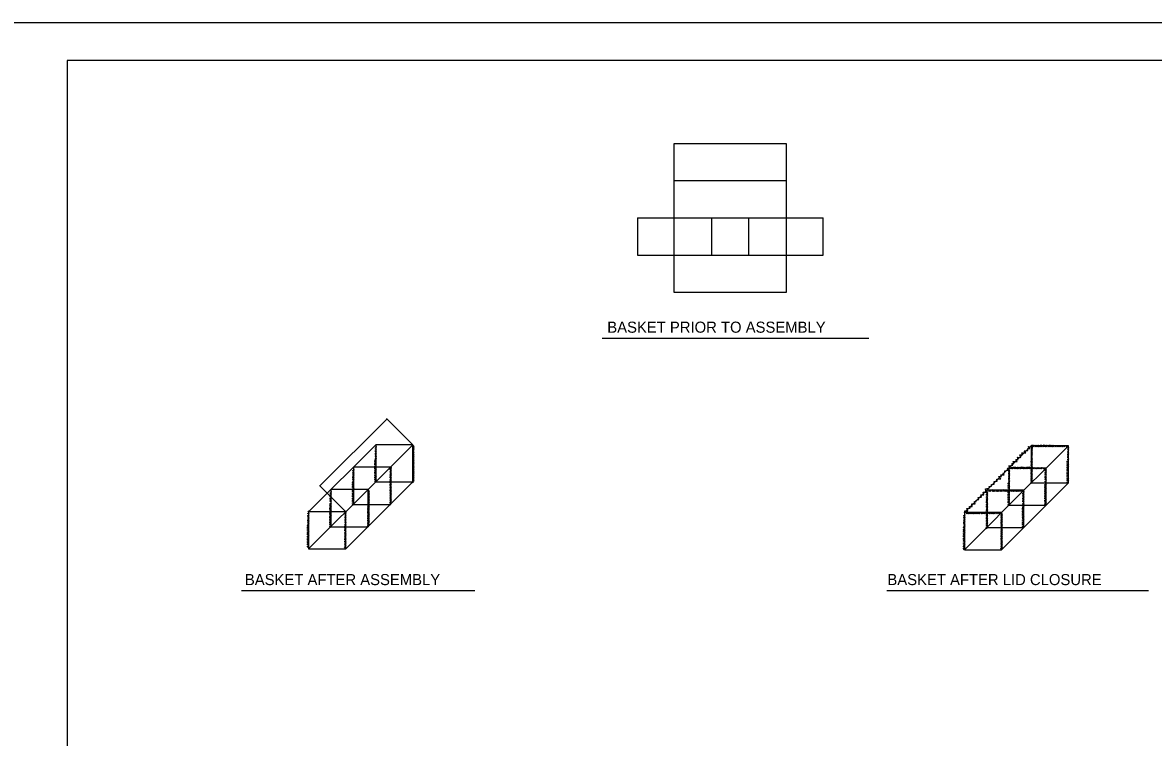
# Model space of a CAD drawing. Extents: x 3 to 3592, y -602 to 1171.
# Drawn here: x 864.9 to 1311.1, y 888.8 to 1170.8 of the extents above; entities that cross this region are included whole.
import ezdxf

# ---------------------------------------------------------------- set-up
doc = ezdxf.new("R2010")
doc.units = 0
for name, color, linetype in [('1', 7, 'Continuous'), ('3', 7, 'Continuous'), ('P', 7, 'Continuous'), ('PLT-BNDY', 7, 'Continuous')]:
    doc.layers.add(name, color=color, linetype=linetype)

msp = doc.modelspace()

# ---------------------------------------------------------------- linework, layer by layer
at = {"layer": '1'}
msp.add_lwpolyline([(1668.51, 591.83), (1668.51, 1155.83), (882.51, 1155.83), (882.51, 591.83), (1668.51, 591.83), (1668.51, 618.19), (1468.51, 618.19), (1468.51, 682.87), (1668.51, 682.87), (1668.51, 711.83), (1468.51, 711.83), (1468.51, 591.83), (1547.31, 591.83), (1547.31, 618.19), (1547.31, 591.83), (1624.31, 591.83), (1624.31, 618.19), (1624.31, 605.88), (1668.51, 605.88)], dxfattribs=at)
at = {"layer": '3'}
for p, q in [((1093.64, 1046.32), (1198.85, 1046.32)), ((951.26, 946.73), (1043.41, 946.73)), ((1205.91, 946.73), (1309.14, 946.73))]:
    msp.add_line(p, q, dxfattribs=at)
at = {"layer": 'P'}
for points in [[(1122.03, 1108.48), (1122.03, 1123.11)], [(1122.03, 1123.11), (1166.23, 1123.11)], [(1166.23, 1123.11), (1166.23, 1108.48)], [(1122.03, 1093.75), (1122.03, 1108.48)], [(1122.03, 1108.48), (1166.23, 1108.48)], [(1166.23, 1108.48), (1166.23, 1064.39)], [(1107.5, 1093.75), (1180.76, 1093.75)], [(1107.5, 1093.75), (1107.5, 1079.12)], [(1122.03, 1064.39), (1122.03, 1093.75)], [(1136.76, 1093.75), (1136.76, 1079.12)], [(1151.39, 1093.75), (1151.39, 1079.12)], [(1180.76, 1079.12), (1180.76, 1093.75)], [(1107.5, 1079.12), (1180.76, 1079.12)], [(1166.23, 1064.39), (1122.03, 1064.39)], [(1008.75, 1014.47), (982.23, 988.06)], [(1018.91, 1004.21), (1008.54, 1014.68)], [(1004.28, 1004.21), (977.76, 977.8)], [(1018.91, 1004.21), (992.49, 977.8)], [(1004.28, 989.48), (1003.77, 989.99), (1004.58, 990.19), (1003.77, 990.7), (1004.58, 991.01), (1003.77, 991.31), (1004.58, 991.82), (1003.77, 992.02), (1004.58, 992.33), (1003.77, 992.73), (1004.58, 993.04), (1003.77, 993.34), (1004.58, 993.65), (1003.77, 993.95), (1004.58, 994.26), (1003.77, 994.76), (1004.58, 994.97), (1003.77, 995.07), (1004.58, 995.37), (1003.77, 995.68), (1004.58, 996.09), (1003.77, 996.49), (1004.58, 996.69), (1003.77, 996.9), (1004.58, 997.3), (1003.77, 997.51), (1004.58, 997.91), (1003.77, 998.22), (1004.58, 998.42), (1003.97, 998.83), (1004.58, 999.23), (1003.97, 999.64), (1004.58, 1000.05), (1003.97, 1000.25), (1004.58, 1000.56), (1003.97, 1000.86), (1004.58, 1001.17), (1003.97, 1001.57), (1004.58, 1001.88), (1003.97, 1002.18), (1004.58, 1002.69), (1003.97, 1002.89), (1004.58, 1003.4), (1004.28, 1004.11)], [(1018.91, 1004.21), (1004.28, 1004.21)], [(1004.28, 1004.21), (1004.28, 989.58)], [(1019.11, 989.28), (1018.7, 989.89), (1019.42, 990.09), (1018.7, 990.6), (1019.42, 990.9), (1018.7, 991.21), (1019.42, 991.61), (1018.7, 991.92), (1019.42, 992.22), (1018.7, 992.63), (1019.42, 993.04), (1018.7, 993.24), (1019.42, 993.55), (1018.7, 993.75), (1019.42, 994.15), (1018.7, 994.56), (1019.42, 994.87), (1018.7, 994.97), (1019.42, 995.37), (1018.7, 995.58), (1019.42, 996.09), (1018.7, 996.29), (1019.42, 996.59), (1018.7, 996.69), (1019.42, 997.2), (1018.7, 997.3), (1019.42, 997.71), (1018.7, 998.02), (1019.42, 998.42), (1018.91, 998.73), (1019.42, 999.03), (1018.91, 999.54), (1019.42, 999.84), (1018.91, 1000.15), (1019.42, 1000.35), (1018.91, 1000.76), (1019.42, 1001.06), (1018.91, 1001.47), (1019.42, 1001.77), (1018.91, 1001.98), (1019.42, 1002.49), (1018.91, 1002.79), (1019.42, 1003.2), (1019.11, 1003.91)], [(1018.91, 989.58), (1018.91, 1004.21)], [(1262.84, 1003.88), (1236.52, 977.47)], [(1277.57, 1003.88), (1251.16, 977.47)], [(1262.74, 1003.78), (1263.35, 1004.19), (1263.65, 1003.48), (1264.06, 1004.19), (1264.46, 1003.48), (1264.67, 1004.19), (1265.07, 1003.48), (1265.48, 1004.19), (1265.79, 1003.48), (1266.19, 1004.19), (1266.4, 1003.48), (1266.8, 1004.19), (1267, 1003.48), (1267.31, 1004.19), (1267.61, 1003.48), (1268.12, 1004.19), (1268.33, 1003.48), (1268.53, 1004.19), (1268.83, 1003.48), (1269.14, 1004.19), (1269.54, 1003.48), (1269.85, 1004.19), (1270.15, 1003.48), (1270.26, 1004.19), (1270.66, 1003.48), (1270.97, 1004.19), (1271.27, 1003.48), (1271.58, 1004.19), (1271.88, 1003.48), (1272.19, 1003.99), (1272.59, 1003.48), (1273.1, 1003.99), (1273.3, 1003.48), (1273.61, 1003.99), (1273.91, 1003.48), (1274.22, 1003.99), (1274.52, 1003.48), (1275.03, 1003.99), (1275.23, 1003.48), (1275.64, 1003.99), (1275.95, 1003.48), (1276.35, 1003.99), (1276.76, 1003.48), (1277.47, 1003.78)], [(1262.84, 1003.88), (1262.84, 989.25)], [(1277.57, 1003.88), (1262.84, 1003.88)], [(1277.57, 989.25), (1277.57, 1003.88)], [(1236.73, 977.57), (1236.73, 978.18), (1237.85, 978.18), (1237.54, 979.09), (1238.76, 979.2), (1238.56, 979.91), (1239.57, 979.91), (1239.47, 980.92), (1240.79, 980.92), (1240.49, 981.84), (1241.2, 981.84), (1241.2, 982.45), (1242.21, 982.65), (1242.01, 983.46), (1243.23, 983.56), (1243.03, 984.48), (1244.14, 984.48), (1243.94, 985.6), (1245.16, 985.6), (1244.86, 986.92), (1246.48, 987.22), (1246.28, 987.73), (1247.19, 987.93), (1247.19, 988.64), (1248.21, 988.75), (1248.21, 989.76), (1249.43, 989.86), (1249.33, 990.68), (1250.85, 990.88), (1250.04, 991.69), (1251.16, 991.69), (1250.95, 992.4), (1252.17, 992.4), (1251.76, 993.01), (1252.48, 993.32), (1252.48, 994.03), (1253.9, 994.23), (1253.59, 995.05), (1254.61, 995.05), (1254, 995.96), (1255.63, 996.16), (1255.22, 996.87), (1256.03, 996.87), (1255.83, 997.69), (1257.35, 997.69), (1256.84, 998.5), (1257.76, 998.5), (1257.45, 999.31), (1258.78, 999.21), (1258.37, 1000.23), (1259.49, 1000.23), (1259.18, 1001.04), (1260.81, 1001.14), (1260.1, 1001.85), (1261.52, 1002.06), (1261.52, 1002.77), (1262.33, 1002.77), (1261.72, 1003.58), (1263.14, 1003.48), (1263.14, 1003.78)], [(1263.25, 988.95), (1262.74, 989.56), (1263.45, 989.76), (1262.74, 990.27), (1263.45, 990.57), (1262.74, 990.88), (1263.45, 991.29), (1262.74, 991.59), (1263.45, 991.9), (1262.74, 992.3), (1263.45, 992.71), (1262.74, 992.91), (1263.45, 993.22), (1262.74, 993.42), (1263.45, 993.83), (1262.74, 994.23), (1263.45, 994.54), (1262.74, 994.64), (1263.45, 995.05), (1262.74, 995.25), (1263.45, 995.76), (1262.74, 995.96), (1263.45, 996.26), (1262.74, 996.37), (1263.45, 996.87), (1262.74, 996.98), (1263.45, 997.38), (1262.74, 997.69), (1263.45, 998.09), (1262.84, 998.4), (1263.45, 998.7), (1262.84, 999.21), (1263.45, 999.52), (1262.84, 999.82), (1263.45, 1000.02), (1262.84, 1000.43), (1263.45, 1000.73), (1262.84, 1001.14), (1263.45, 1001.45), (1262.84, 1001.65), (1263.45, 1002.16), (1262.84, 1002.46), (1263.45, 1002.87), (1263.25, 1003.58)], [(1277.47, 988.95), (1276.96, 989.56), (1277.77, 989.76), (1276.96, 990.27), (1277.77, 990.57), (1276.96, 990.88), (1277.77, 991.29), (1276.96, 991.59), (1277.77, 991.9), (1276.96, 992.3), (1277.77, 992.71), (1276.96, 992.91), (1277.77, 993.22), (1276.96, 993.42), (1277.77, 993.83), (1276.96, 994.23), (1277.77, 994.54), (1276.96, 994.64), (1277.77, 995.05), (1276.96, 995.25), (1277.77, 995.76), (1276.96, 995.96), (1277.77, 996.26), (1276.96, 996.37), (1277.77, 996.87), (1276.96, 996.98), (1277.77, 997.38), (1276.96, 997.69), (1277.77, 998.09), (1277.27, 998.4), (1277.77, 998.7), (1277.27, 999.21), (1277.77, 999.52), (1277.27, 999.82), (1277.77, 1000.02), (1277.27, 1000.43), (1277.77, 1000.73), (1277.27, 1001.14), (1277.77, 1001.45), (1277.27, 1001.65), (1277.77, 1002.16), (1277.27, 1002.46), (1277.77, 1002.87), (1277.47, 1003.58)], [(995.44, 980.44), (994.93, 980.95), (995.74, 981.25), (994.93, 981.76), (995.74, 982.06), (994.93, 982.37), (995.74, 982.78), (994.93, 983.08), (995.74, 983.39), (994.93, 983.79), (995.74, 984.1), (994.93, 984.4), (995.74, 984.71), (994.93, 984.91), (995.74, 985.32), (994.93, 985.72), (995.74, 986.03), (994.93, 986.13), (995.74, 986.43), (994.93, 986.74), (995.74, 987.25), (994.93, 987.55), (995.74, 987.75), (994.93, 987.86), (995.74, 988.36), (994.93, 988.57), (995.74, 988.97), (994.93, 989.28), (995.74, 989.58), (995.13, 989.89), (995.74, 990.19), (995.13, 990.7), (995.74, 991.01), (995.13, 991.31), (995.74, 991.61), (995.13, 991.92), (995.74, 992.22), (995.13, 992.63), (995.74, 993.04), (995.13, 993.24), (995.74, 993.65), (995.13, 993.95), (995.74, 994.36), (995.44, 995.07)], [(995.44, 995.37), (995.44, 980.74)], [(1010.17, 995.37), (995.44, 995.37)], [(1010.17, 980.95), (1009.76, 981.56), (1010.47, 981.96), (1009.76, 982.37), (1010.47, 982.57), (1009.76, 982.98), (1010.47, 983.39), (1009.76, 983.59), (1010.47, 983.89), (1009.76, 984.4), (1010.47, 984.71), (1009.76, 984.91), (1010.47, 985.32), (1009.76, 985.52), (1010.47, 985.93), (1009.76, 986.23), (1010.47, 986.64), (1009.76, 986.74), (1010.47, 987.04), (1009.76, 987.35), (1010.47, 987.75), (1009.76, 988.06), (1010.47, 988.36), (1009.76, 988.57), (1010.47, 988.97), (1009.76, 989.07), (1010.47, 989.58), (1009.76, 989.89), (1010.47, 990.09), (1009.87, 990.4), (1010.47, 990.9), (1009.87, 991.31), (1010.47, 991.61), (1009.87, 991.92), (1010.47, 992.22), (1009.87, 992.43), (1010.47, 992.73), (1009.87, 993.24), (1010.47, 993.55), (1009.87, 993.75), (1010.47, 994.26), (1009.87, 994.56), (1010.47, 994.97), (1010.17, 995.68)], [(1010.17, 980.74), (1010.17, 995.37)], [(1253.9, 995.05), (1254.51, 995.55), (1254.81, 994.74), (1255.22, 995.55), (1255.52, 994.74), (1255.83, 995.55), (1256.24, 994.74), (1256.44, 995.55), (1256.84, 994.74), (1257.15, 995.55), (1257.45, 994.74), (1257.76, 995.55), (1258.06, 994.74), (1258.37, 995.55), (1258.67, 994.74), (1259.18, 995.55), (1259.38, 994.74), (1259.49, 995.55), (1259.79, 994.74), (1260.1, 995.55), (1260.5, 994.74), (1260.91, 995.55), (1261.11, 994.74), (1261.32, 995.55), (1261.72, 994.74), (1261.82, 995.55), (1262.33, 994.74), (1262.64, 995.55), (1262.84, 994.74), (1263.25, 995.35), (1263.65, 994.74), (1264.06, 995.35), (1264.46, 994.74), (1264.67, 995.35), (1264.97, 994.74), (1265.18, 995.35), (1265.58, 994.74), (1265.99, 995.35), (1266.29, 994.74), (1266.5, 995.35), (1267, 994.74), (1267.31, 995.35), (1267.82, 994.74), (1268.53, 995.05)], [(1254.1, 995.05), (1254.1, 980.41)], [(1268.83, 995.05), (1254.1, 995.05)], [(1268.63, 980.41), (1268.12, 980.92), (1268.94, 981.23), (1268.12, 981.74), (1268.94, 982.04), (1268.12, 982.24), (1268.94, 982.75), (1268.12, 983.06), (1268.94, 983.26), (1268.12, 983.77), (1268.94, 984.07), (1268.12, 984.38), (1268.94, 984.58), (1268.12, 984.99), (1268.94, 985.19), (1268.12, 985.7), (1268.94, 985.9), (1268.12, 986.1), (1268.94, 986.41), (1268.12, 986.71), (1268.94, 987.22), (1268.12, 987.43), (1268.94, 987.73), (1268.12, 987.93), (1268.94, 988.34), (1268.12, 988.44), (1268.94, 988.95), (1268.12, 989.25), (1268.94, 989.56), (1268.33, 989.76), (1268.94, 990.27), (1268.33, 990.68), (1268.94, 990.98), (1268.33, 991.29), (1268.94, 991.59), (1268.33, 991.9), (1268.94, 992.1), (1268.33, 992.71), (1268.94, 992.91), (1268.33, 993.22), (1268.94, 993.62), (1268.33, 993.93), (1268.94, 994.44), (1268.63, 995.05)], [(1268.83, 980.41), (1268.83, 995.05)], [(1254.1, 980.11), (1253.7, 980.62), (1254.51, 980.92), (1253.7, 981.43), (1254.51, 981.74), (1253.7, 982.04), (1254.51, 982.45), (1253.7, 982.75), (1254.51, 983.06), (1253.7, 983.46), (1254.51, 983.77), (1253.7, 984.07), (1254.51, 984.38), (1253.7, 984.58), (1254.51, 984.99), (1253.7, 985.39), (1254.51, 985.7), (1253.7, 985.8), (1254.51, 986.1), (1253.7, 986.41), (1254.51, 986.92), (1253.7, 987.22), (1254.51, 987.43), (1253.7, 987.53), (1254.51, 988.03), (1253.7, 988.24), (1254.51, 988.64), (1253.7, 988.95), (1254.51, 989.25), (1253.9, 989.56), (1254.51, 989.86), (1253.9, 990.37), (1254.51, 990.68), (1253.9, 990.98), (1254.51, 991.29), (1253.9, 991.59), (1254.51, 991.9), (1253.9, 992.3), (1254.51, 992.71), (1253.9, 992.91), (1254.51, 993.32), (1253.9, 993.62), (1254.51, 994.03), (1254.1, 994.74)], [(1004.28, 989.58), (977.76, 963.17)], [(992.49, 977.8), (982.13, 988.16)], [(986.5, 971.6), (985.99, 972.11), (986.8, 972.51), (985.99, 972.92), (986.8, 973.23), (985.99, 973.53), (986.8, 973.94), (985.99, 974.24), (986.8, 974.55), (985.99, 974.95), (986.8, 975.36), (985.99, 975.56), (986.8, 975.87), (985.99, 976.07), (986.8, 976.58), (985.99, 976.88), (986.8, 977.19), (985.99, 977.29), (986.8, 977.7), (985.99, 977.9), (986.8, 978.41), (985.99, 978.61), (986.8, 978.91), (985.99, 979.12), (986.8, 979.52), (985.99, 979.63), (986.8, 980.13), (985.99, 980.44), (986.8, 980.74), (986.19, 980.95), (986.8, 981.45), (986.19, 981.96), (986.8, 982.17), (986.19, 982.47), (986.8, 982.78), (986.19, 983.08), (986.8, 983.39), (986.19, 983.79), (986.8, 984.1), (986.19, 984.4), (986.8, 984.81), (986.19, 985.11), (986.8, 985.52), (986.5, 986.23)], [(986.6, 986.64), (986.6, 971.9)], [(1001.33, 986.64), (986.6, 986.64)], [(1018.91, 989.58), (992.49, 963.17)], [(1001.43, 971.8), (1001.03, 972.31), (1001.74, 972.62), (1001.03, 973.12), (1001.74, 973.43), (1001.03, 973.63), (1001.74, 974.14), (1001.03, 974.44), (1001.74, 974.75), (1001.03, 975.16), (1001.74, 975.46), (1001.03, 975.77), (1001.74, 975.97), (1001.03, 976.27), (1001.74, 976.58), (1001.03, 977.09), (1001.74, 977.29), (1001.03, 977.49), (1001.74, 977.8), (1001.03, 978.1), (1001.74, 978.51), (1001.03, 978.91), (1001.74, 979.12), (1001.03, 979.22), (1001.74, 979.63), (1001.03, 979.83), (1001.74, 980.24), (1001.03, 980.64), (1001.74, 980.85), (1001.13, 981.25), (1001.74, 981.56), (1001.13, 982.06), (1001.74, 982.37), (1001.13, 982.57), (1001.74, 982.98), (1001.13, 983.18), (1001.74, 983.59), (1001.13, 983.89), (1001.74, 984.3), (1001.13, 984.6), (1001.74, 984.91), (1001.13, 985.32), (1001.74, 985.72), (1001.43, 986.43)], [(1001.33, 971.9), (1001.33, 986.64)], [(1004.28, 989.58), (1018.91, 989.58)], [(1262.84, 989.25), (1236.52, 962.84)], [(1245.36, 986.1), (1245.87, 986.61), (1246.28, 985.8), (1246.68, 986.61), (1246.89, 985.8), (1247.19, 986.61), (1247.7, 985.8), (1248.01, 986.61), (1248.21, 985.8), (1248.72, 986.61), (1249.02, 985.8), (1249.33, 986.61), (1249.63, 985.8), (1249.83, 986.61), (1250.14, 985.8), (1250.55, 986.61), (1250.95, 985.8), (1251.05, 986.61), (1251.36, 985.8), (1251.66, 986.61), (1252.17, 985.8), (1252.37, 986.61), (1252.68, 985.8), (1252.88, 986.61), (1253.29, 985.8), (1253.49, 986.61), (1253.9, 985.8), (1254.1, 986.61), (1254.51, 985.8), (1254.81, 986.41), (1255.22, 985.8), (1255.63, 986.41), (1255.93, 985.8), (1256.24, 986.41), (1256.44, 985.8), (1256.84, 986.41), (1257.05, 985.8), (1257.45, 986.41), (1257.76, 985.8), (1258.06, 986.41), (1258.47, 985.8), (1258.78, 986.41), (1259.18, 985.8), (1259.99, 986.1)], [(1259.99, 986.31), (1245.36, 986.31)], [(1245.36, 986.31), (1245.36, 971.58)], [(1277.57, 989.25), (1251.16, 962.84)], [(1259.79, 971.58), (1259.38, 972.19), (1260.1, 972.49), (1259.38, 972.9), (1260.1, 973.2), (1259.38, 973.4), (1260.1, 973.91), (1259.38, 974.22), (1260.1, 974.52), (1259.38, 975.03), (1260.1, 975.23), (1259.38, 975.54), (1260.1, 975.74), (1259.38, 976.25), (1260.1, 976.45), (1259.38, 976.86), (1260.1, 977.16), (1259.38, 977.37), (1260.1, 977.57), (1259.38, 977.87), (1260.1, 978.28), (1259.38, 978.59), (1260.1, 978.89), (1259.38, 979.09), (1260.1, 979.5), (1259.38, 979.7), (1260.1, 980.11), (1259.38, 980.41), (1260.1, 980.62), (1259.49, 980.92), (1260.1, 981.43), (1259.49, 981.84), (1260.1, 982.14), (1259.49, 982.45), (1260.1, 982.75), (1259.49, 983.06), (1260.1, 983.26), (1259.49, 983.77), (1260.1, 984.07), (1259.49, 984.38), (1260.1, 984.78), (1259.49, 985.09), (1260.1, 985.6), (1259.79, 986.31)], [(1259.99, 971.58), (1259.99, 986.31)], [(1262.84, 989.25), (1277.57, 989.25)], [(1245.47, 971.07), (1245.06, 971.68), (1245.77, 971.98), (1245.06, 972.49), (1245.77, 972.79), (1245.06, 973.1), (1245.77, 973.4), (1245.06, 973.81), (1245.77, 974.12), (1245.06, 974.52), (1245.77, 974.83), (1245.06, 975.13), (1245.77, 975.44), (1245.06, 975.64), (1245.77, 975.94), (1245.06, 976.45), (1245.77, 976.76), (1245.06, 976.86), (1245.77, 977.16), (1245.06, 977.47), (1245.77, 977.87), (1245.06, 978.18), (1245.77, 978.59), (1245.06, 978.59), (1245.77, 979.09), (1245.06, 979.2), (1245.77, 979.7), (1245.06, 979.91), (1245.77, 980.31), (1245.16, 980.52), (1245.77, 980.92), (1245.16, 981.43), (1245.77, 981.74), (1245.16, 982.04), (1245.77, 982.24), (1245.16, 982.65), (1245.77, 982.85), (1245.16, 983.26), (1245.77, 983.56), (1245.16, 983.97), (1245.77, 984.38), (1245.16, 984.58), (1245.77, 985.09), (1245.47, 985.8)], [(977.66, 963.67), (977.15, 964.18), (977.96, 964.49), (977.15, 964.89), (977.96, 965.2), (977.15, 965.5), (977.96, 966.01), (977.15, 966.21), (977.96, 966.62), (977.15, 966.93), (977.96, 967.13), (977.15, 967.43), (977.96, 967.84), (977.15, 968.04), (977.96, 968.35), (977.15, 968.86), (977.96, 969.06), (977.15, 969.26), (977.96, 969.47), (977.15, 969.77), (977.96, 970.28), (977.15, 970.58), (977.96, 970.79), (977.15, 971.09), (977.96, 971.4), (977.15, 971.6), (977.96, 972.01), (977.15, 972.31), (977.96, 972.62), (977.35, 972.92), (977.96, 973.43), (977.35, 973.73), (977.96, 974.14), (977.35, 974.44), (977.96, 974.75), (977.35, 974.95), (977.96, 975.36), (977.35, 975.77), (977.96, 975.97), (977.35, 976.27), (977.96, 976.78), (977.35, 977.09), (977.96, 977.49), (977.66, 978.2)], [(992.49, 977.8), (977.76, 977.8)], [(977.76, 977.8), (977.76, 963.17)], [(992.29, 963.47), (991.88, 963.98), (992.59, 964.28), (991.88, 964.79), (992.59, 965), (991.88, 965.4), (992.59, 965.81), (991.88, 966.11), (992.59, 966.42), (991.88, 966.82), (992.59, 967.13), (991.88, 967.33), (992.59, 967.64), (991.88, 967.94), (992.59, 968.25), (991.88, 968.65), (992.59, 968.96), (991.88, 969.06), (992.59, 969.47), (991.88, 969.67), (992.59, 970.18), (991.88, 970.48), (992.59, 970.69), (991.88, 970.79), (992.59, 971.29), (991.88, 971.4), (992.59, 971.9), (991.88, 972.11), (992.59, 972.51), (992.09, 972.82), (992.59, 973.23), (992.09, 973.63), (992.59, 973.94), (992.09, 974.24), (992.59, 974.55), (992.09, 974.85), (992.59, 975.16), (992.09, 975.56), (992.59, 975.87), (992.09, 976.07), (992.59, 976.58), (992.09, 976.88), (992.59, 977.29), (992.29, 978.1)], [(992.49, 963.17), (992.49, 977.8)], [(995.44, 980.74), (1010.17, 980.74)], [(1236.52, 962.84), (1236.02, 963.45), (1236.83, 963.65), (1236.02, 964.16), (1236.83, 964.46), (1236.02, 964.67), (1236.83, 965.17), (1236.02, 965.48), (1236.83, 965.78), (1236.02, 966.29), (1236.83, 966.5), (1236.02, 966.8), (1236.83, 967), (1236.02, 967.31), (1236.83, 967.61), (1236.02, 968.02), (1236.83, 968.32), (1236.02, 968.53), (1236.83, 968.73), (1236.02, 969.14), (1236.83, 969.44), (1236.02, 969.85), (1236.83, 970.15), (1236.02, 970.25), (1236.83, 970.76), (1236.02, 970.86), (1236.83, 971.27), (1236.02, 971.58), (1236.83, 971.78), (1236.22, 972.19), (1236.83, 972.59), (1236.22, 973.1), (1236.83, 973.3), (1236.22, 973.61), (1236.83, 973.91), (1236.22, 974.22), (1236.83, 974.52), (1236.22, 975.03), (1236.83, 975.23), (1236.22, 975.54), (1236.83, 975.94), (1236.22, 976.25), (1236.83, 976.76), (1236.52, 977.47)], [(1236.52, 977.37), (1237.03, 977.77), (1237.44, 976.96), (1237.85, 977.77), (1238.15, 976.96), (1238.35, 977.77), (1238.86, 976.96), (1239.17, 977.77), (1239.47, 976.96), (1239.88, 977.77), (1240.18, 976.96), (1240.49, 977.77), (1240.79, 976.96), (1241.1, 977.77), (1241.4, 976.96), (1241.81, 977.77), (1242.11, 976.96), (1242.21, 977.77), (1242.52, 976.96), (1242.82, 977.77), (1243.23, 976.96), (1243.54, 977.77), (1243.94, 976.96), (1244.04, 977.77), (1244.45, 976.96), (1244.55, 977.77), (1245.06, 976.96), (1245.36, 977.77), (1245.67, 976.96), (1245.87, 977.57), (1246.38, 976.96), (1246.89, 977.57), (1247.09, 976.96), (1247.5, 977.57), (1247.7, 976.96), (1248.01, 977.57), (1248.21, 976.96), (1248.72, 977.57), (1249.02, 976.96), (1249.33, 977.57), (1249.83, 976.96), (1250.04, 977.57), (1250.55, 976.96), (1251.16, 977.37)], [(1236.52, 977.47), (1236.52, 962.84)], [(1251.16, 977.47), (1236.52, 977.47)], [(1251.16, 962.84), (1250.85, 963.45), (1251.56, 963.65), (1250.85, 964.16), (1251.56, 964.46), (1250.85, 964.67), (1251.56, 965.17), (1250.85, 965.48), (1251.56, 965.78), (1250.85, 966.29), (1251.56, 966.5), (1250.85, 966.8), (1251.56, 967), (1250.85, 967.31), (1251.56, 967.61), (1250.85, 968.02), (1251.56, 968.32), (1250.85, 968.53), (1251.56, 968.73), (1250.85, 969.14), (1251.56, 969.44), (1250.85, 969.85), (1251.56, 970.15), (1250.85, 970.25), (1251.56, 970.76), (1250.85, 970.86), (1251.56, 971.27), (1250.85, 971.58), (1251.56, 971.78), (1250.95, 972.19), (1251.56, 972.59), (1250.95, 973.1), (1251.56, 973.3), (1250.95, 973.61), (1251.56, 973.91), (1250.95, 974.22), (1251.56, 974.52), (1250.95, 975.03), (1251.56, 975.23), (1250.95, 975.54), (1251.56, 975.94), (1250.95, 976.25), (1251.56, 976.76), (1251.16, 977.47)], [(1251.16, 962.84), (1251.16, 977.47)], [(1254.1, 980.41), (1268.83, 980.41)], [(986.6, 971.9), (1001.33, 971.9)], [(1245.36, 971.58), (1259.99, 971.58)], [(977.76, 963.17), (992.49, 963.17)], [(1236.52, 962.84), (1251.16, 962.84)]]:
    msp.add_lwpolyline(points, dxfattribs=at)
at = {"layer": 'PLT-BNDY'}
msp.add_lwpolyline([(843.51, 1170.83), (1684.51, 1170.83), (1684.51, 576.83), (843.51, 576.83)], close=True, dxfattribs=at)

# ---------------------------------------------------------------- texts
at = {"layer": '3'}
for s, p in [('BASKET PRIOR TO ASSEMBLY', (1095.62, 1048.47)), ('BASKET AFTER ASSEMBLY', (952.63, 948.88)), ('BASKET AFTER LID CLOSURE', (1206.15, 948.88))]:
    msp.add_text(s, height=4.375, dxfattribs=at).set_placement(p)

doc.saveas('drawing.dxf')
